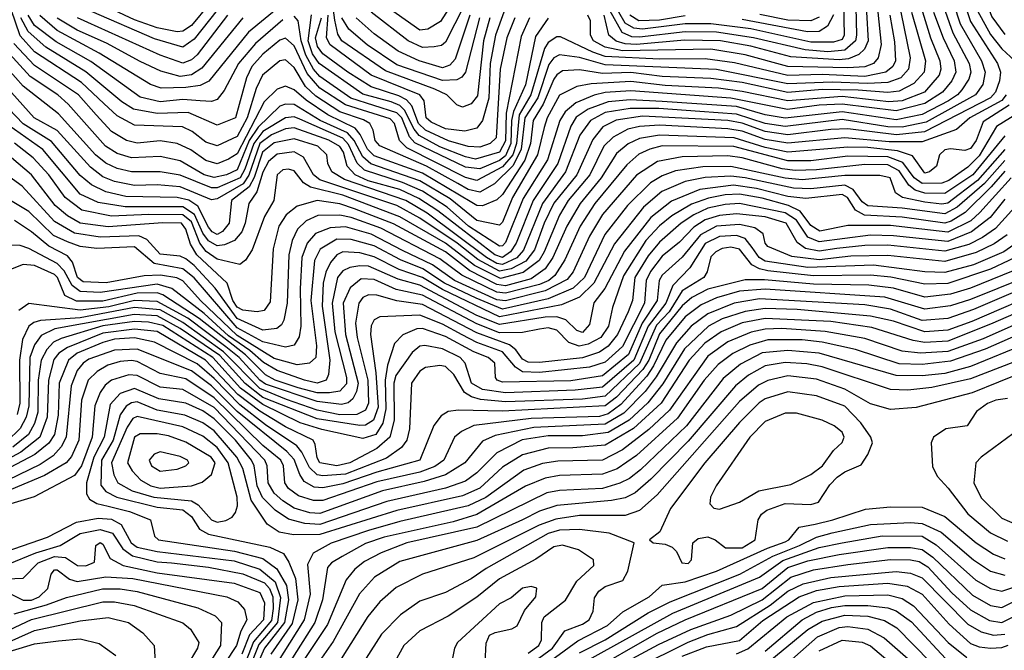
# Model space of a CAD drawing. Extents: x 501367 to 657802, y 482273 to 547541.
# Tile 521 of 656: x 579733 to 583183, y 535838 to 538049. Entities that reach past the tile are written whole.
import ezdxf

# ---------------------------------------------------------------- set-up
doc = ezdxf.new("R2010")
doc.units = 0

msp = doc.modelspace()

# ---------------------------------------------------------------- linework, layer by layer
at = {"layer": '0CON20XD'}
for points in [[(583535, 539094.6), (583175, 539091.7), (583075, 539076.7), (582975, 539043), (582895, 539037), (582794, 539046), (582706.2, 539043.8), (582605, 539015.4), (582570.9, 538995), (582558, 538975), (582592.9, 538905), (582615, 538881.2), (582671.4, 538841.4), (582771.1, 538795), (582960.9, 538650.9), (582983.6, 538625), (582998.1, 538535), (583064.9, 538415), (583073.5, 538335), (583068.2, 538171.8), (583089.6, 538079.6), (583135, 537997.5), (583175, 537946.4), (583219.8, 537905)], [(583336.8, 539063.2), (583125, 539056.8), (582985, 539023.3), (582905, 539013.3), (582745, 539013.4), (582680.8, 538999.2), (582650.8, 538985), (582642.4, 538975), (582669, 538915), (582694, 538885), (582785, 538828.9), (582885, 538738.6), (582965.2, 538695), (582995, 538663.1), (583012.5, 538625), (583035.3, 538535.3), (583099.7, 538415), (583108.2, 538335), (583104.9, 538204.9), (583110.3, 538135), (583139.3, 538059.3), (583185, 537997)], [(582659.4, 538245), (582665.5, 537995), (582661.6, 537975), (582625, 537942.4), (582565, 537936.7), (582485, 537942.8), (582305, 537985.8), (582175.1, 538005.1), (582065, 538006.9), (581905, 537987.2), (581878.6, 537988.6), (581843.9, 538003.9), (581801.1, 538081.1)], [(581325, 538226), (581207.3, 538042.7), (581163.7, 538016.3), (581135, 538012.3), (581032.7, 538085)], [(582617.2, 538217.2), (582622.5, 537995), (582615, 537979.8), (582585, 537969.9), (582505, 537969.6), (582295, 538016.5), (582155.4, 538034.6), (582065, 538034.9), (581915, 538015.9), (581885, 538019), (581855, 538036.8), (581815.5, 538105.5)], [(582821.1, 538075), (582853.9, 537915), (582848.1, 537875), (582821.2, 537845), (582775, 537828.8), (582705.1, 537824.9), (582580.2, 537830.2), (582425, 537823.6), (582175, 537874.4), (581785, 537891), (581695, 537916.4), (581625, 537925.7), (581605, 537915.2), (581587.8, 537892.2), (581549, 537775), (581503.3, 537705), (581490.5, 537595), (581461.9, 537538.1), (581396.6, 537473.4), (581345.4, 537444.6), (581305, 537453.6), (581268, 537475), (581158.9, 537535), (580995, 537606.9), (580978.8, 537625), (580971.9, 537661.8), (580959.6, 537685), (580938.3, 537698.3), (580855, 537726.4), (580770.9, 537780.9), (580734.6, 537814.6), (580695, 537880.8), (580665, 537907.8), (580645, 537904.4), (580583.5, 537855), (580561.7, 537808.2), (580530.7, 537705), (580495, 537640), (580425, 537606.8), (580385, 537619.1), (580337, 537657), (580303.8, 537673.8), (580135, 537678.6), (580075, 537712.3), (580028.4, 537755), (579949.2, 537829.2), (579785, 537936.3), (579735, 537991.9), (579672.6, 538175)], [(581381.1, 538055), (581358.5, 537975), (581337.5, 537782.5), (581315, 537754.1), (581285, 537742.1), (581265, 537750.6), (581229.6, 537785), (581188.1, 537805), (581015, 537869.1), (580862, 537975), (580847.7, 537997.7), (580837.6, 538047.6), (580824.9, 538145.1)], [(581324, 538166), (581225, 537970), (581211.2, 537958.8), (581186.1, 537953.9), (581145, 537951.9), (581094.2, 537975), (580964.5, 538075)], [(583038.4, 538125), (583065, 538042.5), (583159.6, 537895), (583169.6, 537865), (583166.1, 537835), (583152.6, 537795), (583135.4, 537775), (582904.2, 537655.8), (582805.1, 537644.9), (582635, 537666.5), (582575.9, 537664.1), (582425, 537644.9), (582345, 537656.9), (582265, 537686.2), (582215, 537695.3), (581915, 537711), (581823.1, 537696.9), (581776.5, 537673.5), (581741, 537629), (581685.6, 537505), (581604.7, 537405.3), (581570.9, 537335), (581537.5, 537242.5), (581507.1, 537202.9), (581455, 537174.9), (581415, 537166.9), (581338, 537208), (581265.9, 537265.9), (581135, 537353), (581055, 537397.4), (580785, 537487.6), (580762.9, 537505), (580727.2, 537567.2), (580695, 537585.6), (580635, 537577.9), (580605, 537552.3), (580585, 537513.8), (580564.4, 537445.6), (580536.3, 537405), (580523.4, 537335), (580511.1, 537305), (580485.3, 537274.7), (580450.4, 537259.6), (580425, 537255.7), (580395, 537273.4), (580375, 537300.4), (580345.9, 537365.9), (580305, 537393.2), (580103.3, 537393.3), (580007.7, 537407.7), (579945, 537437.4), (579813.9, 537593.9), (579675, 537691.5)], [(583005.5, 538105.5), (583029.2, 538035), (583103.5, 537905), (583116.4, 537865), (583108.1, 537821.9), (583081.9, 537785), (582909.8, 537690.2), (582825, 537671.6), (582775, 537673.2), (582615, 537698.5), (582415, 537674.6), (582345, 537685.4), (582245, 537718.2), (582116.8, 537726.8), (581972.6, 537737.4), (581872.1, 537737.9), (581785, 537723.4), (581732.8, 537695), (581695.9, 537644.1), (581646.2, 537515), (581565.3, 537405), (581498.6, 537241.4), (581475.4, 537214.6), (581425, 537190.4), (581405, 537194.7), (581368.7, 537215), (581160.6, 537370.6), (581086.7, 537415), (580871, 537489), (580827.3, 537515), (580812.8, 537545), (580809.6, 537575), (580777.3, 537605), (580695, 537630.7), (580625, 537617.5), (580584.5, 537585), (580554.6, 537495.4), (580537.3, 537462.7), (580475.9, 537415), (580466.6, 537335), (580443.9, 537306.1), (580425, 537296.3), (580407.6, 537305), (580395, 537321.4), (580357.8, 537395), (580326.1, 537416.1), (580285, 537425.5), (580105, 537428.7), (580035, 537444.9), (579985, 537470.1), (579945, 537502.4), (579845, 537621.8), (579745, 537683.3), (579695, 537736.8)], [(580665, 538111.4), (580535.2, 538005), (580396.3, 537833.7), (580365, 537818.4), (580315, 537811), (580228.8, 537808.8), (580191.3, 537821.3), (580011.7, 537931.7), (579865, 538010.9), (579803.5, 538063.5)], [(580397.1, 538102.9), (580335, 538029.1), (580305, 538008.6), (580285, 538006.9), (580215, 538020), (580135, 538048.8), (580008, 538108)], [(582969.9, 538095), (583003.2, 538003.2), (583060, 537895), (583065.6, 537865), (583059, 537841), (583035, 537803.2), (583018.9, 537785), (582987.7, 537765), (582895, 537717.1), (582805, 537698.4), (582615, 537726), (582415, 537704), (582345, 537715.4), (582244.7, 537744.7), (581985, 537762.7), (581872.4, 537767.6), (581795, 537760.4), (581725.1, 537734.9), (581682.8, 537707.2), (581664.3, 537675.7), (581618.3, 537545), (581532.3, 537415), (581472.8, 537265), (581452.5, 537235), (581425, 537215.5), (581397.7, 537225), (581198.8, 537378.8), (581132.3, 537422.3), (581065, 537453.7), (580954.4, 537484.4), (580908.5, 537505), (580881.2, 537535), (580867.7, 537585), (580855, 537604.6), (580816.8, 537626.8), (580695, 537669.5), (580665, 537665.8), (580615, 537645.5), (580575, 537614.9), (580535.7, 537504.3), (580516, 537474), (580425, 537421.2), (580405, 537417.9), (580295, 537463.3), (580215, 537470.4), (580135, 537467.8), (580065, 537481.3), (580025, 537497.9), (579981.6, 537531.6), (579865, 537660.7), (579783.9, 537705), (579665, 537838.1)], [(582935.2, 538075.2), (582969, 537985), (583007.3, 537905), (583013, 537865), (582999, 537835), (582966.4, 537795), (582905, 537755.3), (582805, 537729.6), (582615, 537752.8), (582535, 537748.8), (582423.6, 537733.6), (582225, 537774.1), (581875, 537799.3), (581785, 537793.5), (581746, 537784), (581682.4, 537757.6), (581644, 537726), (581625.8, 537695), (581582.2, 537557.8), (581497.8, 537422.2), (581435, 537268), (581425, 537256.3), (581415, 537254.4), (581305.6, 537325), (581231.4, 537391.4), (581145, 537447.3), (581075, 537478.6), (580941.6, 537521.6), (580916, 537546), (580885, 537611), (580865, 537634), (580715, 537700.7), (580695, 537708.5), (580665, 537705.1), (580585, 537656.6), (580553.5, 537615), (580522.6, 537525), (580505.9, 537494.1), (580425, 537459.8), (580405, 537459), (580295, 537503.6), (580225, 537516.1), (580125, 537515.1), (580075, 537527.2), (580035, 537545.4), (579999.3, 537575), (579868.9, 537718.9), (579745, 537815.5), (579665, 537906.8)], [(582896.7, 538076.7), (582924.8, 537985.2), (582957.9, 537905), (582960.7, 537875), (582955.1, 537855), (582903.3, 537795), (582825, 537764), (582778.8, 537761.1), (582615, 537779.4), (582425, 537764), (582265, 537797.4), (582181.6, 537808.4), (581995, 537818.8), (581875, 537832.5), (581736.1, 537823.9), (581684.9, 537815.1), (581625, 537784.8), (581581.5, 537705), (581570.8, 537670.8), (581548, 537575), (581459.5, 537425), (581425, 537339.3), (581415, 537328.1), (581335, 537344.4), (581241.4, 537421.4), (581135, 537484.3), (580963.9, 537543.9), (580935, 537567.8), (580905.7, 537625.7), (580881.9, 537651.9), (580786, 537696), (580695, 537751.5), (580665, 537752.8), (580644.6, 537745.4), (580568.4, 537671.6), (580537.6, 537625), (580495, 537522), (580457.8, 537505), (580415.1, 537495.1), (580380, 537505), (580295, 537553.8), (580225, 537569.6), (580124.8, 537565.2), (580075, 537579.6), (580033.7, 537605), (579903.2, 537753.2), (579866.3, 537785), (579769.4, 537849.4), (579673.8, 537955)], [(582858.7, 538075), (582907.1, 537905), (582902.8, 537865), (582866.7, 537825), (582815, 537798.4), (582775, 537793.7), (582671.8, 537801.8), (582545, 537803.9), (582425, 537794), (582265, 537828.2), (582155, 537843.3), (581985, 537849.6), (581875, 537863.9), (581775, 537860.4), (581695, 537873.4), (581635, 537869.2), (581615, 537855.9), (581605, 537840.2), (581567.7, 537752.3), (581532, 537695), (581523.4, 537615), (581503.1, 537556.9), (581425, 537436.5), (581405, 537417), (581355, 537396.9), (581335, 537398), (581317.5, 537407.5), (581145, 537511.1), (580975, 537571.7), (580951.4, 537595), (580926.3, 537646.3), (580908.7, 537668.7), (580813.3, 537715), (580736.5, 537766.5), (580695, 537802.8), (580665, 537815.7), (580635, 537804.8), (580589.5, 537760.5), (580495, 537578.9), (580465, 537559.4), (580425, 537543.8), (580385, 537555.4), (580332.8, 537592.8), (580284.4, 537614.4), (580225, 537623.8), (580145, 537616), (580107.1, 537625), (580055, 537657.1), (580001.1, 537715), (579939, 537785), (579785, 537888.5), (579712.1, 537965)], [(582782.2, 538065), (582798.8, 537971.2), (582802, 537905), (582792.5, 537885), (582768.8, 537865), (582695, 537850), (582545, 537857), (582425, 537853.1), (582238, 537898), (582135, 537912), (581975, 537910.8), (581785, 537920.4), (581741.2, 537935), (581628.6, 537988.6), (581615, 537988.9), (581585, 537968.7), (581571.8, 537948.2), (581524.6, 537785), (581482.9, 537715), (581474, 537615), (581460.9, 537575), (581425, 537533.3), (581335, 537485.7), (581295, 537496), (581089.3, 537599.3), (581064.2, 537625), (581046.9, 537685), (581031.6, 537701.6), (580875, 537750.1), (580785, 537809.1), (580740.1, 537860.1), (580695, 537957.8), (580665, 537984), (580645, 537976.6), (580585, 537928.4), (580547, 537885), (580527.5, 537845), (580488.8, 537705), (580425, 537679), (580323.3, 537723.3), (580215, 537719.9), (580131.6, 537735), (580091.2, 537761.2), (579965, 537866.1), (579825, 537952.6), (579762.4, 538007.6), (579736.9, 538055)], [(580655, 538049), (580559.6, 537965), (580500.1, 537895), (580449.6, 537800.4), (580425, 537768.6), (580405, 537761.7), (580365, 537764.3), (580305, 537768.9), (580225, 537760.7), (580155, 537777.4), (579982.4, 537902.4), (579861.2, 537971.2), (579785, 538028.4), (579762.5, 538065)], [(580461.7, 538065), (580354.8, 537925.2), (580335, 537907.8), (580305, 537896.2), (580225, 537924.6), (579935.6, 538055)], [(580425, 538082.3), (580345, 537980.2), (580305, 537952.8), (580205, 537981.3), (579985, 538077.5)], [(581519.4, 538055), (581490.2, 537989.8), (581438.2, 537721.8), (581435.7, 537624.3), (581415, 537584.3), (581330.4, 537560.4), (581295, 537567.8), (581205, 537603.4), (581132.5, 537642.5), (581114.9, 537665), (581081.7, 537731.7), (581065, 537747.8), (581035, 537760.4), (580935, 537788.2), (580782, 537895), (580759.5, 537929.5), (580743.8, 537975), (580755.7, 538065.7)], [(581429.6, 538075), (581400.8, 537995), (581381.8, 537895), (581376.7, 537773.3), (581355.4, 537695), (581335, 537668.1), (581292.4, 537657.6), (581225, 537666.1), (581175, 537689.6), (581157, 537705), (581150.4, 537765), (581135.6, 537785), (580964.5, 537854.5), (580820.6, 537960.6), (580807.8, 537985), (580813.5, 538065)], [(581310.4, 538065), (581259.4, 537910.6), (581240.9, 537889.1), (581215, 537880.4), (581133.4, 537905), (581058.9, 537938.9), (580975, 537999.7), (580912.6, 538055)], [(582740.3, 538075), (582751.5, 537961.5), (582741.4, 537915), (582724.8, 537895), (582695, 537883.5), (582635, 537880.4), (582425, 537885.1), (582275, 537925.6), (582155, 537945.3), (581845, 537939.9), (581785, 537952.1), (581743.8, 537975), (581733.2, 537995), (581733.2, 538045), (581724.5, 538065)], [(582700.3, 538075), (582706.5, 537975), (582693.8, 537946.2), (582673.4, 537926.6), (582637.9, 537912.1), (582605, 537908), (582435, 537918.5), (582295, 537955.9), (582189.4, 537975), (582062.3, 537977.7), (581895, 537961.5), (581855, 537963.9), (581823.4, 537973.4), (581797.2, 537995), (581780.9, 538065)], [(582065, 538062.6), (581975, 538047.6), (581902.8, 538045), (581871.5, 538065)], [(582584.4, 538065.6), (582564.2, 538025.8), (582535, 538007.6), (582493.6, 538006.4), (582265, 538049.3)], [(582535, 538057.3), (582505.2, 538044.8), (582425, 538047.1), (582327.1, 538067.1)], [(580514.8, 538055), (580371.5, 537878.5), (580335, 537855.6), (580295, 537850.1), (580228.2, 537868.2), (580155, 537901.8), (580036.8, 537966.8), (579935, 538012.6), (579865, 538054.4)], [(581585.3, 538054.7), (581540.5, 537989.5), (581505, 537820.3), (581463.4, 537726.6), (581456.3, 537695), (581454, 537615), (581435, 537572), (581415, 537554.9), (581345, 537525.6), (581295, 537532.2), (581117.7, 537617.7), (581098.8, 537638.8), (581071.8, 537705), (581055, 537722.6), (580893.8, 537773.8), (580785, 537849.4), (580762.4, 537875), (580735.3, 537925), (580719.4, 537975), (580708.5, 538045), (580695, 538060.8)], [(581467.7, 538055), (581439.9, 537985), (581416.9, 537875), (581403.3, 537635), (581382, 537615), (581345, 537602.4), (581305, 537604.9), (581235.4, 537624.6), (581155, 537661.5), (581130.4, 537685), (581106.8, 537746.8), (581088.3, 537768.3), (581062.2, 537782.2), (580965, 537813.5), (580882.8, 537865), (580795, 537928.9), (580776.3, 537955), (580769.9, 537985), (580790.9, 538055)], [(581344.4, 538055), (581295, 537865.4), (581282, 537848), (581265, 537838.4), (581215, 537835.7), (581055, 537890.3), (580951.1, 537961.1), (580886, 538016), (580862.3, 538055)], [(583189.5, 537785), (583175, 537766.1), (583063, 537705), (583016.1, 537663.9), (582895, 537620.9), (582780.2, 537620.2), (582625, 537634.6), (582425, 537615.7), (582345, 537629.1), (582265, 537657.6), (582215, 537666.8), (581975, 537679.5), (581905.1, 537674.9), (581864.6, 537665.4), (581812.5, 537637.5), (581780.1, 537605), (581731, 537505), (581655.6, 537415), (581625, 537364), (581571.5, 537235), (581553.2, 537205), (581497.9, 537162.1), (581418.3, 537141.7), (581327.4, 537187.4), (581225, 537265.9), (581065, 537357.8), (580865, 537433.6), (580752, 537462), (580727.5, 537477.5), (580695, 537518.5), (580675, 537524.8), (580655, 537522.3), (580635.4, 537504.6), (580623.9, 537415), (580591.3, 537358.7), (580548, 537242), (580524.1, 537205.9), (580505, 537190.9), (580425, 537209.6), (580386.4, 537236.4), (580364.6, 537265), (580335, 537339.9), (580305.2, 537365.2), (580185.6, 537365.6), (580055, 537359.6), (579951, 537381), (579892.6, 537425), (579835.4, 537505), (579780.8, 537565), (579715, 537616.1)], [(583229.9, 537720.1), (583156.5, 537675), (583095, 537571.1), (583055, 537532.3), (582989.5, 537485), (582965, 537476.2), (582895, 537474.1), (582867.5, 537495), (582828.3, 537548.3), (582775, 537567.9), (582635, 537570.2), (582505, 537554.6), (582425, 537554), (582235.9, 537604.1), (581985, 537606.4), (581941.1, 537595), (581902.9, 537577.1), (581860.3, 537539.7), (581748.8, 537405), (581697.1, 537325), (581643.2, 537206.8), (581608.1, 537151.9), (581587.1, 537135), (581555, 537121), (581435, 537089.7), (581405, 537093.5), (581283, 537153), (581205, 537211.1), (580998.4, 537318.4), (580894.9, 537354.9), (580855, 537364.1), (580778, 537362), (580736.6, 537343.4), (580706.8, 537315), (580687.6, 537275), (580676.2, 537225), (580670.9, 537055), (580659.2, 536995), (580650.8, 536979.2), (580634, 536966), (580585, 536960), (580495, 537001.1), (580418, 537108), (580345, 537187.5), (580315, 537210), (580295, 537219.9), (580225, 537227.2), (580178.7, 537278.7), (580151.1, 537291.1), (580015, 537286.5), (579925, 537301), (579855, 537341), (579741.7, 537465), (579695, 537499.4)], [(583200.2, 537749.8), (583109.3, 537690.7), (583084.8, 537625), (583065, 537597.5), (583045, 537590), (582995, 537596.1), (582975, 537592.6), (582956, 537575), (582946.1, 537535), (582921.2, 537515), (582905, 537511), (582861.2, 537571.2), (582809.5, 537589.5), (582705, 537601.4), (582635, 537602.3), (582425, 537584.9), (582345, 537600.6), (582236.4, 537635), (581975, 537644.4), (581905, 537631.9), (581865, 537613.4), (581825, 537579.8), (581771.2, 537495), (581697.4, 537405), (581650, 537325), (581601.1, 537215), (581574.1, 537175.9), (581525, 537140.2), (581435, 537116), (581405, 537120.1), (581309.5, 537169.5), (581225, 537234.9), (581043.3, 537333.3), (580905.9, 537385.9), (580855, 537402.9), (580775, 537414.6), (580705, 537395.6), (580667.3, 537365), (580641.3, 537325), (580620.8, 537245), (580610.4, 537059.6), (580590.1, 537029.9), (580565.6, 537024.4), (580515, 537031), (580495, 537041.4), (580480.1, 537065), (580459.8, 537125), (580353.6, 537225), (580331.6, 537261.6), (580315, 537314.3), (580299.6, 537335), (580235, 537336.8), (580042.6, 537322.6), (579945, 537335.6), (579900.7, 537360.7), (579857.6, 537397.6), (579774.6, 537504.6), (579705, 537564.8)], [(583185, 537641.3), (583072.9, 537505), (582975, 537439.4), (582905, 537440.9), (582871.4, 537451.4), (582849.1, 537469.1), (582815, 537519.4), (582775, 537539.7), (582695, 537541.8), (582525, 537522.1), (582450.8, 537520.8), (582405, 537526.5), (582265, 537564.9), (582215, 537571.9), (582055, 537568.7), (581968.5, 537551.5), (581895, 537504.1), (581775, 537365.6), (581729.8, 537290.2), (581672.2, 537165), (581652.1, 537137.9), (581575, 537098.3), (581435, 537063.2), (581405, 537066.4), (581256.4, 537135), (581179.1, 537189.1), (581075, 537239.9), (580965, 537296.9), (580875, 537322.5), (580821.1, 537318.9), (580770.2, 537299.8), (580740.9, 537265), (580722.2, 537215), (580715.5, 537105), (580718.2, 536975), (580712.8, 536937.2), (580695, 536907.5), (580665, 536901.2), (580585, 536919.6), (580495, 536968.9), (580345, 537143.9), (580305, 537175.3), (580204.1, 537194.1), (580135, 537253.1), (580003.5, 537246.5), (579945, 537253.3), (579900.1, 537270.1), (579852.1, 537292.1), (579765, 537376.1), (579695, 537419.1)], [(583185, 537593.7), (583089.3, 537485), (582985, 537405.8), (582965, 537402.7), (582905, 537409.7), (582826.1, 537425), (582802, 537442), (582783.5, 537495), (582747.2, 537502.8), (582625, 537503), (582475, 537487.5), (582415, 537493.3), (582225, 537534.2), (582127.2, 537532.8), (582031.4, 537518.6), (581985, 537501.9), (581943, 537477), (581862.6, 537397.4), (581783.8, 537296.2), (581712.5, 537145), (581672.5, 537107.5), (581585, 537070.7), (581425, 537034.5), (581332.5, 537072.5), (581222.3, 537125), (581145.3, 537175.3), (581067.4, 537207.4), (580975, 537255.7), (580895, 537278.5), (580845, 537278.9), (580785.9, 537244.1), (580765.9, 537204.1), (580753.7, 537065), (580773.2, 536905), (580771.3, 536865), (580749.1, 536845), (580705, 536838.6), (580625, 536861.4), (580495, 536941.7), (580366.7, 537065), (580305, 537133.4), (580283.4, 537143.4), (580226.4, 537153.6), (580169.4, 537150.6), (580036.5, 537126.5), (579955, 537130.4), (579935.7, 537145), (579918.4, 537198.4), (579900.5, 537220.5), (579835.1, 537255.1), (579775, 537305.5), (579715.3, 537345)], [(583185, 537555.5), (583113.9, 537475), (583018.1, 537391.9), (582975, 537368.6), (582825, 537388.6), (582705, 537396.5), (582685, 537410), (582653.8, 537453.8), (582625, 537468.5), (582505.8, 537455.8), (582445, 537457.9), (582275, 537494.5), (582225, 537499.8), (582135, 537495.5), (582065, 537481.9), (581983.2, 537446.8), (581918.7, 537391.3), (581816.9, 537263.1), (581745.2, 537124.8), (581695, 537076.3), (581631.3, 537048.7), (581415, 537007.7), (581215, 537102.9), (581145, 537144.9), (581063.4, 537173.4), (580975, 537217.4), (580925, 537231.7), (580865, 537234.6), (580845, 537224.8), (580822, 537198), (580805.8, 537164.2), (580796.4, 537125), (580792.6, 537045), (580819.5, 536855), (580815.2, 536804.8), (580806.8, 536785), (580775.5, 536774.5), (580731.5, 536785), (580635, 536819.1), (580587.1, 536847.1), (580539.2, 536889.2), (580465, 536940.6), (580379.1, 537019.1), (580266.8, 537106.8), (580215, 537121.7), (580015, 537092.2), (579945, 537096.2), (579916.8, 537116.8), (579888.4, 537168.4), (579864.3, 537194.3), (579765, 537247.3), (579735, 537256.7), (579695, 537258.8)], [(583185, 537518.1), (583137.3, 537462.7), (583046.5, 537373.5), (582997.7, 537342.3), (582975, 537335.4), (582825, 537356.7), (582693.9, 537363.9), (582661.6, 537381.6), (582634.1, 537425), (582615, 537436.4), (582488.2, 537421.8), (582425, 537428.9), (582315, 537456.7), (582235, 537468.4), (582116.9, 537453.1), (582017.3, 537412.7), (581945, 537355.5), (581852.1, 537237.9), (581783.6, 537106.4), (581745, 537056.3), (581729.8, 536980.2), (581705, 536952.4), (581685, 536959.4), (581646.7, 536996.7), (581615, 537007.3), (581575, 537005.9), (581415, 536979.8), (581335, 537012.3), (581135, 537118.7), (581058.9, 537138.9), (580955, 537184.3), (580925, 537186.5), (580890, 537180), (580865, 537168.9), (580846.7, 537145), (580827.8, 537055), (580837.6, 536955), (580878.6, 536795), (580877.9, 536772.1), (580855, 536746.6), (580819.2, 536740.8), (580775, 536740.7), (580708.5, 536758.5), (580628.4, 536785), (580595, 536804.2), (580523.9, 536873.9), (580361.7, 537001.7), (580234.8, 537084.8), (580215, 537090.9), (580145, 537090), (580025, 537062.6), (579931.7, 537061.7), (579891.9, 537081.9), (579865.7, 537145), (579855, 537156), (579785, 537186.6), (579745, 537191.2), (579695, 537171)], [(583207.8, 537495), (583097.6, 537372.4), (583065.7, 537344.3), (582985, 537304.3), (582894.5, 537314.5), (582785, 537327.1), (582635, 537327.9), (582537.1, 537307.1), (582505, 537326.9), (582468.2, 537378.2), (582427.7, 537397.7), (582335, 537423.3), (582255, 537437.3), (582205, 537435.4), (582146.4, 537423.6), (582087.8, 537402.2), (582018.6, 537361.4), (581975, 537326), (581927.8, 537275), (581849.1, 537150.9), (581810.1, 537039.9), (581796, 536975), (581770, 536935), (581725, 536911.3), (581694.1, 536904.1), (581657.4, 536917.4), (581615, 536960), (581585, 536968.1), (581555, 536963.7), (581495, 536951.7), (581415, 536951), (581335, 536982.5), (581145, 537083.7), (581052.7, 537102.7), (580975, 537138.5), (580929.4, 537140.6), (580891.4, 537108.6), (580866.6, 537055), (580874.7, 536945), (580919.5, 536775), (580913.9, 536745), (580900.6, 536719.4), (580883.9, 536706.1), (580860.6, 536699.4), (580775, 536710.7), (580595, 536770.9), (580574.1, 536785), (580502.3, 536865), (580455, 536902.4), (580322, 537002), (580215, 537060.6), (580135, 537064.3), (580045, 537042.2), (579945, 537030.8), (579765, 537053.6), (579730.3, 537029.7)], [(583265, 537440.9), (583152.9, 537317.1), (583107, 537285), (583058.7, 537261.3), (582975, 537237.5), (582775, 537257.9), (582695, 537257.7), (582597.1, 537247.1), (582535, 537237.9), (582487, 537247), (582457.8, 537267.8), (582419.5, 537335), (582345, 537357.6), (582245, 537368.4), (582185, 537362.8), (582135, 537347.7), (582095, 537321.5), (582045, 537269.2), (581985, 537219.4), (581943.5, 537166.4), (581928.5, 537135), (581922.9, 537055), (581845, 536903.6), (581785, 536847.9), (581729.8, 536830.2), (581555, 536812.3), (581495, 536814.9), (581470.4, 536830.4), (581425, 536884.7), (581335, 536917.3), (581283.8, 536943.8), (581215, 536981.3), (581135, 537012.6), (580995, 537006.8), (580975, 536996.8), (580964.5, 536975.5), (580962.3, 536945), (580981.4, 536811.4), (580989.5, 536690.5), (580972.5, 536645), (580945, 536627.5), (580925, 536625.7), (580775, 536649.5), (580585, 536724.9), (580522.9, 536772.9), (580435, 536871.3), (580295, 536966.4), (580215, 537010.1), (580134.8, 537015.2), (579856.2, 536965), (579808.7, 536941.3), (579785, 536908.9), (579769.2, 536865), (579765.4, 536695), (579755.6, 536655), (579734.6, 536615.4), (579689.2, 536570.8)], [(583185, 537419.9), (583134.2, 537355.8), (583068.8, 537305), (582985, 537271.8), (582795, 537291.6), (582715, 537293), (582535, 537270.3), (582495, 537286.7), (582455, 537346), (582415, 537371.6), (582255, 537404.7), (582205, 537401.2), (582145, 537387.9), (582095.1, 537364.9), (582051.3, 537335), (581975, 537268.4), (581935, 537221.6), (581889.2, 537145), (581881, 537065), (581865, 537024.2), (581828.2, 536945), (581795.5, 536904.5), (581765, 536883.5), (581705, 536863.9), (581555, 536846.9), (581515, 536848.6), (581495, 536858.4), (581471.4, 536891.4), (581449.5, 536909.5), (581335, 536950.6), (581145, 537050), (581055, 537063.8), (580985, 537083.6), (580955, 537083.9), (580935, 537074.4), (580921.2, 537055), (580909.8, 536985), (580915.7, 536935), (580952.7, 536785), (580955.9, 536705), (580945, 536679.8), (580914.7, 536665.3), (580855, 536663.8), (580775, 536680.5), (580667.9, 536717.9), (580575, 536756), (580447.8, 536885), (580305, 536986.8), (580225, 537031.7), (580135, 537039.6), (579945, 537003.9), (579805.7, 536994.3), (579782.4, 536987.6), (579765.5, 536974.5), (579742.6, 536927.4), (579732, 536855), (579733.3, 536705), (579723.9, 536665)], [(583193.8, 537295), (583147.4, 537262.6), (583085, 537232.2), (582975, 537201.6), (582775, 537221.8), (582645, 537220.3), (582535, 537207.5), (582439.1, 537219.1), (582355, 537253.2), (582345.9, 537265), (582338.2, 537298.2), (582309.3, 537319.3), (582255, 537331.4), (582175, 537324.5), (582118.7, 537295), (582055, 537216.4), (581985, 537153.3), (581974.4, 537135), (581967, 537065), (581914.7, 536985.3), (581866.1, 536875), (581775, 536800.1), (581665, 536783), (581425, 536778.1), (581406.2, 536785), (581400, 536795), (581397.8, 536845), (581375, 536864.8), (581325, 536884.3), (581225, 536937.8), (581145, 536965.9), (581124.5, 536965), (581075.9, 536944.1), (581046.4, 536913.6), (581022, 536838), (581013.9, 536785), (581016.7, 536685), (581006, 536634), (580981, 536595), (580935, 536581), (580792.2, 536612.2), (580716, 536636), (580585, 536699.7), (580507.1, 536757.1), (580410.3, 536865), (580235, 536976.6), (580185, 536988.9), (580135, 536991.1), (580025, 536975.3), (579878.4, 536931.6), (579851.8, 536918.2), (579827.9, 536892.1), (579808.7, 536855), (579798.4, 536785), (579796.6, 536673.4), (579785, 536632.9), (579764, 536595), (579709.6, 536550.4)], [(583247.9, 537282.1), (583181.3, 537235), (583075, 537189.4), (582975, 537162.7), (582905, 537165.1), (582725, 537187.8), (582495, 537180.6), (582345, 537202.3), (582324, 537215), (582300.3, 537249.7), (582275, 537281.4), (582245, 537292.5), (582185, 537288.3), (582135, 537263.8), (582080.9, 537179.1), (582022.4, 537117.6), (581997.3, 537055), (581935.4, 536974.6), (581885, 536855.3), (581775, 536760.6), (581679.5, 536750.5), (581435, 536741), (581355, 536752.8), (581316.5, 536775), (581293.8, 536845), (581277.1, 536865), (581215, 536895.1), (581153.2, 536906.8), (581135, 536904.5), (581108, 536882), (581051.5, 536801.5), (581044.6, 536775), (581045.5, 536644.5), (581030.7, 536585), (580985, 536545.6), (580890.5, 536495), (580845, 536484.6), (580785, 536495.7), (580775, 536513.3), (580769, 536559), (580761.2, 536575), (580665, 536621.5), (580575, 536676.5), (580497.9, 536735), (580384.7, 536854.7), (580215, 536955.7), (580135, 536964.3), (580025, 536949.7), (579900.5, 536899.5), (579870.2, 536879.8), (579852.5, 536857.5), (579834.2, 536785), (579829.5, 536655), (579803.3, 536585), (579737, 536533), (579495, 536403.2)], [(583263.7, 537235), (583135, 537174.3), (582985, 537123.9), (582905, 537121.6), (582786, 537146), (582715, 537152.8), (582515, 537150.8), (582355, 537168.1), (582325.1, 537175.1), (582299.1, 537189.1), (582255, 537243.9), (582225, 537251.6), (582195, 537246.2), (582172, 537235), (582155, 537217.1), (582141.6, 537165), (582130, 537145), (582055, 537097.8), (582008.5, 537025), (581965, 536977.5), (581905, 536843.5), (581785, 536729.4), (581705, 536718.9), (581435, 536709.6), (581347.9, 536717.9), (581316.5, 536726.5), (581291.7, 536741.7), (581254.7, 536804.7), (581225, 536832.9), (581205, 536836.9), (581155, 536829.5), (581135, 536816.4), (581106.1, 536775), (581099.2, 536615), (581089.8, 536575), (581070.7, 536549.3), (581018.4, 536511.6), (580875, 536455.9), (580795, 536449.6), (580775, 536453.7), (580748.8, 536478.8), (580722.3, 536532.3), (580704.6, 536554.6), (580595, 536628.1), (580505, 536698.2), (580415, 536791.3), (580355, 536842.3), (580205, 536918.8), (580135, 536933.3), (580065, 536928.3), (580025, 536917.5), (579935, 536879.6), (579903.8, 536855), (579871.3, 536775), (579867.7, 536662.3), (579855, 536594.7), (579835.6, 536564.4), (579785.7, 536524.3), (579523.8, 536386.2)], [(583215, 537167.9), (583065, 537108.1), (582995, 537086.5), (582905, 537076.6), (582795, 537107.5), (582708.1, 537118.1), (582515, 537121.6), (582342.6, 537137.4), (582275, 537136.7), (582145, 537103.6), (582088.8, 537075), (582054.8, 537045.2), (581975, 536947.6), (581937.5, 536855), (581917.1, 536822.9), (581824.8, 536725.2), (581785, 536694.6), (581425, 536676.1), (581270.2, 536679.8), (581234.7, 536675.3), (581210.5, 536659.5), (581184.1, 536625.9), (581135.8, 536505), (580985, 536462.8), (580865, 536421.2), (580795, 536407.9), (580765, 536409.6), (580730, 536430), (580714.5, 536454.5), (580695, 536507.3), (580668.8, 536535), (580495, 536675.7), (580405, 536765.3), (580335, 536818.4), (580145, 536893.7), (580065, 536890.2), (579975, 536859), (579955.1, 536844.9), (579935, 536818.9), (579913.4, 536765), (579896.4, 536585), (579878.2, 536551.8), (579849.9, 536520.1), (579805, 536489.8), (579613.4, 536396.6)], [(583342.7, 537147.3), (583075, 537032.4), (582985, 537001.1), (582895, 536994.5), (582785, 537034.1), (582695, 537049.3), (582325, 537069.8), (582236.7, 537055), (582145, 537017.7), (582086.6, 536975), (582034.3, 536915.7), (581963.6, 536796.4), (581924.5, 536745), (581850, 536670), (581785, 536630.7), (581535, 536618.9), (581399.2, 536590.8), (581355, 536570.7), (581292.7, 536495), (581225, 536452.9), (581150.3, 536429.7), (581005, 536397.1), (580785, 536317.6), (580750.2, 536320.2), (580695, 536336.5), (580655, 536361.5), (580625, 536389.3), (580604.2, 536425), (580600.8, 536485), (580591.6, 536505), (580415, 536689.2), (580305, 536752.1), (580225, 536761.1), (580145, 536802), (580115, 536803.7), (580055, 536784.8), (580032.6, 536767.4), (580015, 536741.8), (579995.9, 536695), (579986.7, 536585), (579949.8, 536485), (579925, 536451.2), (579783.4, 536376.6), (579580.8, 536315)], [(583256.2, 537145), (583065, 537068.1), (582995, 537045.9), (582905, 537033.9), (582765, 537076.2), (582345, 537104.3), (582255, 537096.7), (582175, 537073.9), (582121.2, 537048.8), (582065, 537006.9), (581997.3, 536925), (581954.3, 536835.7), (581930.4, 536799.6), (581839.9, 536700.1), (581795, 536667), (581765, 536657.9), (581525, 536650.6), (581325, 536625.7), (581281.1, 536605), (581256.8, 536585), (581219.6, 536505), (581187.7, 536482.3), (581135, 536462.5), (580985, 536428.2), (580795, 536363.8), (580762.8, 536362.8), (580709.8, 536379.8), (580675.2, 536405), (580661.8, 536425), (580657.2, 536485), (580648.2, 536505), (580585, 536556.2), (580415, 536723.4), (580315, 536790.1), (580225, 536808.7), (580145, 536851), (580125, 536854.4), (580085, 536851), (580042.2, 536837.8), (580004.7, 536815.3), (579972.9, 536785), (579949.9, 536715), (579939.8, 536575), (579915, 536517.6), (579896.4, 536495), (579819.7, 536450.3), (579585, 536353.1)], [(583335, 537104.9), (583069.6, 536990.4), (582985, 536960.4), (582905, 536954.1), (582795, 536991.4), (582715, 537009.4), (582457.1, 537032.9), (582345, 537036.8), (582275, 537026.4), (582195, 536999.9), (582147.3, 536975), (582062.3, 536895), (581987.3, 536772.7), (581934.1, 536705.9), (581868.3, 536645), (581795, 536601.8), (581705, 536590.4), (581585, 536589.8), (581493.9, 536576.1), (581405, 536529.8), (581335, 536460), (581295, 536431.3), (581225, 536406.6), (581020.1, 536359.9), (580785, 536279.6), (580732.3, 536282.2), (580675, 536298.1), (580628.9, 536328.9), (580583.7, 536373.7), (580564.8, 536414.8), (580554.3, 536485), (580545.3, 536505), (580489.6, 536575), (580415, 536649.9), (580375, 536677.9), (580315, 536704.9), (580220.2, 536720.2), (580135, 536756.3), (580085, 536738.6), (580050.6, 536699.4), (580029.2, 536585), (579992.9, 536515), (579967.1, 536425), (579966.8, 536386.8), (579977.5, 536367.5), (580003, 536353), (580042.9, 536342.9), (580118.2, 536325), (580191.2, 536295), (580205, 536238), (580220, 536225), (580485.8, 536185.8), (580585, 536159.7), (580634.1, 536124.1), (580668.4, 536065), (580674.6, 536015), (580661.1, 535935), (580591.5, 535845), (580541.6, 535735)], [(583339.4, 537070.6), (583135, 536981.2), (582985, 536922.1), (582905, 536916.9), (582863.7, 536923.7), (582719.2, 536969.2), (582575, 536990.7), (582345, 537001.3), (582265, 536986.4), (582191.3, 536955), (582134, 536915), (582079.4, 536855), (581981.5, 536705), (581884, 536616), (581785, 536557.3), (581671.8, 536548.2), (581585, 536547), (581495, 536523.5), (581425, 536480), (581345, 536406.7), (581285, 536379.7), (581055, 536327.7), (580785, 536243.6), (580693, 536243), (580642.3, 536252.3), (580599.8, 536279.8), (580544, 536364), (580515.2, 536475.2), (580494.5, 536515), (580415, 536607.1), (580375, 536635.3), (580312.4, 536662.4), (580215, 536680), (580145, 536709), (580125, 536705.9), (580106.3, 536693.7), (580085, 536663.1), (580060.9, 536575), (580019.9, 536505), (580017.1, 536417.1), (580035, 536394.9), (580073.3, 536375), (580215, 536340.1), (580305, 536330.1), (580335, 536306.7), (580363.2, 536263.2), (580394.7, 536244.7), (580609.1, 536199.1), (580657.1, 536177.1), (580676.8, 536146.8), (580699.2, 536089.2), (580707.5, 536015), (580687.7, 535932.3), (580613.4, 535825)], [(583335, 537030.9), (583109.5, 536930.5), (582985, 536885.6), (582889.5, 536879.5), (582825, 536886.6), (582695, 536931.4), (582556.2, 536956.2), (582404.2, 536965.8), (582345, 536964.3), (582296.4, 536953.6), (582215, 536919.4), (582145, 536869.3), (582009.9, 536680.1), (581937.5, 536612.6), (581845, 536540.3), (581775, 536505.1), (581618.6, 536501.4), (581565, 536493), (581500, 536470), (581366.5, 536373.5), (581305, 536344.3), (581065, 536289.6), (580955, 536258.4), (580825, 536213.6), (580761.7, 536178.3), (580741.6, 536138.4), (580750.8, 536035), (580730.3, 535945), (580510.6, 535595)], [(583262.1, 536957.8), (583115.9, 536894.1), (582995, 536851.3), (582895, 536840.1), (582815, 536842.1), (582662.2, 536892.2), (582545, 536918.8), (582475, 536926.5), (582355, 536926.1), (582292, 536908), (582231.9, 536878.1), (582180.4, 536839.6), (582131.7, 536785), (582038, 536652), (581895, 536520.6), (581826.2, 536473.8), (581775, 536455.1), (581625, 536451.2), (581575, 536441.9), (581505, 536413.1), (581335, 536313.8), (581251.9, 536288.1), (581010, 536235), (580945, 536212.4), (580863.3, 536166.7), (580825.3, 536145), (580811.7, 536128.3), (580794.1, 536015), (580767.2, 535935), (580597.1, 535665)], [(583265, 536914.4), (583065, 536833.1), (582975, 536808.3), (582895, 536800), (582805, 536800.9), (582535, 536879.3), (582425, 536889.5), (582335, 536880.4), (582258.7, 536841.3), (582198.6, 536791.4), (582069.6, 536625), (581909.1, 536470.9), (581869.6, 536440.4), (581836.3, 536423.7), (581775, 536405.8), (581625, 536398.3), (581580.3, 536389.7), (581335, 536269.8), (581089.6, 536215), (581000.1, 536179.9), (580940.9, 536149.1), (580907.3, 536122.7), (580877.2, 536085), (580811.5, 535928.5), (580728.2, 535801.8)], [(583270.3, 536869.7), (583065, 536789.9), (582929, 536759), (582845, 536749.6), (582785, 536752), (582545, 536832), (582491.9, 536841.9), (582415, 536847), (582345, 536834.9), (582287.3, 536802.7), (582240.9, 536765), (582075, 536571.1), (581945, 536437.9), (581889.7, 536390.3), (581855, 536372.8), (581807.2, 536362.8), (581615, 536345.6), (581555, 536325.4), (581495, 536295.6), (581335, 536223.1), (581065, 536149.4), (580975.9, 536095), (580924.2, 536035.8), (580831.7, 535868.3), (580766.4, 535775)], [(583255, 536815.6), (583070.4, 536740.4), (582875, 536689.4), (582785, 536682.5), (582715, 536702.7), (582625, 536753.8), (582525, 536788.4), (582425, 536800.4), (582355, 536783.4), (582322.6, 536767.4), (582255, 536710.8), (581967.2, 536382.8), (581905, 536328), (581855, 536310.2), (581695, 536310.1), (581611.8, 536298.2), (581552.9, 536277.1), (581325, 536162.5), (581144.4, 536105), (581052, 536058), (580995, 536008.4), (580953.2, 535956.8), (580819.8, 535745)], [(582075, 536142.4), (582087.8, 536155), (582092.2, 536215), (582110.5, 536229.5), (582145, 536235.6), (582169.6, 536225), (582206.8, 536196.8), (582265, 536196.7), (582310.7, 536225), (582321.2, 536295), (582333.1, 536315), (582350.7, 536329.3), (582415, 536353.2), (582505, 536348.9), (582532.3, 536357.7), (582572, 536418), (582597.8, 536445), (582625, 536464.3), (582681.7, 536488.3), (582705.6, 536525), (582721.4, 536565), (582715.6, 536585), (582680.6, 536635), (582624.4, 536694.4), (582525, 536730.2), (582425, 536744.8), (582345, 536719.1), (582324.7, 536705.3), (582255, 536637.1), (582134.1, 536495), (582013.9, 536335), (581976.2, 536253.8), (581940, 536225), (581952.5, 536215), (581995, 536210), (582020, 536200), (582034.2, 536184.2), (582053.2, 536145), (582075, 536142.4)], [(583195, 536720.8), (583153.6, 536715), (583125, 536703.6), (583086.2, 536675), (583053.3, 536625), (582978.8, 536615), (582935.7, 536585), (582927.1, 536565), (582932.1, 536482.1), (582948.3, 536448.3), (582986.9, 536406.9), (583055, 536316.7), (583135, 536249.6), (583195, 536220.2)], [(580425, 536287.5), (580455, 536293), (580477.1, 536305), (580488.8, 536321.2), (580495.9, 536344.1), (580495.2, 536375), (580463.6, 536495), (580425, 536548.8), (580375, 536588.9), (580305, 536621.6), (580145, 536657.9), (580129.7, 536650.3), (580109.6, 536620.4), (580055.1, 536495), (580063.3, 536453.4), (580077, 536425), (580127.6, 536397.6), (580203.3, 536375), (580335, 536362.6), (580358.6, 536348.6), (580405, 536294.9), (580425, 536287.5)], [(582185, 536333.3), (582255, 536357.2), (582323.4, 536396.6), (582435, 536418.9), (582505, 536454.3), (582546.7, 536485), (582585, 536538.5), (582615, 536567.1), (582622.4, 536585), (582615, 536602.5), (582587.5, 536625), (582545, 536645.3), (582455, 536669.5), (582415, 536669.5), (582345, 536639.7), (582291.2, 536585), (582173.8, 536415), (582154.4, 536375), (582151.2, 536351.2), (582165, 536336), (582185, 536333.3)], [(580225, 536406.3), (580335, 536414.3), (580372.9, 536427.1), (580405.4, 536454.6), (580417.6, 536495), (580404.5, 536515), (580315, 536568.2), (580255, 536589.6), (580215, 536597.2), (580155, 536597.5), (580135.6, 536585), (580110.6, 536495), (580126.8, 536466.8), (580157.6, 536435), (580192.5, 536415), (580225, 536406.3)], [(583213.4, 536596.6), (583102.8, 536515), (583084.1, 536495), (583076.3, 536425), (583102.5, 536372.5), (583175, 536300.8), (583227.9, 536277.9)], [(580225, 536465.9), (580285, 536473.2), (580315, 536484.8), (580325.3, 536495), (580321.3, 536505), (580295, 536517.8), (580225, 536533.4), (580204.4, 536525.6), (580186.6, 536505), (580194.8, 536485), (580225, 536465.9)], [(581423.3, 535676.7), (581688.9, 535871.1), (581792.6, 535925), (581847.2, 535972.8), (581938.4, 536025), (581985, 536066.4), (582065, 536077.6), (582175.3, 536115), (582353.4, 536196.6), (582415, 536217.9), (582427.8, 536225), (582465, 536269.2), (582520.8, 536280.8), (582582.9, 536295), (582697, 536333), (582785, 536341.3), (582895, 536340.2), (582975, 536307.6), (583084.9, 536214.9), (583145, 536174.8), (583185, 536158.3)], [(579686, 536184), (579830, 536235), (579932.7, 536287.3), (580008.7, 536301.3), (580055, 536297.8), (580088.8, 536278.8), (580123.3, 536215), (580145, 536199.7), (580215, 536184.6), (580485, 536151.3), (580575, 536122.6), (580628.1, 536078.1), (580646.5, 536023.5), (580636.6, 535935), (580571.4, 535858.6), (580531.2, 535758.8)], [(581695, 535829.5), (581785, 535874.9), (581935, 535969.6), (582012.2, 536007.8), (582256.2, 536105), (582372, 536168), (582466.2, 536205), (582524.8, 536235.2), (582579.7, 536249.7), (582715, 536279.2), (582855, 536286.5), (582895, 536282.4), (582961.8, 536251.8), (583075, 536155.5), (583135, 536115.8), (583185, 536101.1)], [(579595, 536100.5), (579790, 536180), (579874.5, 536205.5), (579945, 536247.5), (580015, 536262.1), (580058.5, 536248.5), (580095, 536194.3), (580128.8, 536168.8), (580215, 536148.6), (580265.1, 536144.9), (580395, 536129.2), (580515, 536106.4), (580590.8, 536075), (580608.2, 536055), (580619.6, 536025), (580621.5, 535985), (580615, 535942.6), (580551.9, 535868.1), (580515, 535771.6)], [(581383.4, 535686.6), (581600.6, 535845), (581643.6, 535906.4), (581705, 535929.6), (581728.8, 535945), (581742.3, 535975), (581747.9, 536022.1), (581762.1, 536045), (581785, 536062.2), (581847.1, 536082.9), (581864.7, 536115), (581886, 536215), (581798.9, 536248.9), (581695, 536261.5), (581625, 536258.9), (581585, 536247.9), (581368.1, 536125), (581315, 536089), (581225, 536040.9), (581135, 536010.7), (581067.6, 535962.4), (581001.2, 535895), (580918.1, 535765)], [(581695, 535786.8), (582022.3, 535967.7), (582325, 536094.7), (582407.3, 536152.7), (582535, 536198.9), (582614.7, 536215.3), (582755, 536239.2), (582895, 536237.8), (582945, 536208.2), (583083.7, 536083.6), (583135, 536054.2), (583175, 536044.9), (583275, 536078.7)], [(579655, 536087.7), (579745, 536090.7), (579797.9, 536145), (579855, 536167.1), (579893.9, 536163.9), (579935.5, 536135), (579965, 536133.9), (579995, 536147.5), (579999.5, 536205), (580015, 536215.6), (580025, 536210.5), (580050.2, 536160.3), (580095.5, 536135.5), (580215, 536109.7), (580485, 536072.9), (580575, 536040.2), (580590.9, 536005), (580587, 535945), (580538, 535892), (580511.6, 535825)], [(581515, 535828.1), (581552.3, 535855), (581561.4, 535875), (581562.3, 535935), (581571.2, 535955), (581646, 536014), (581685, 536080.3), (581744.6, 536135), (581743.5, 536155), (581690.7, 536190.7), (581635, 536206.1), (581605, 536200.2), (581542.1, 536157.9), (581415, 536088.5), (581335, 536024.4), (581235, 535957.6), (581135, 535906.4), (581078.7, 535855), (581035.3, 535774.7)], [(581715.8, 535754.2), (581965, 535896.4), (582065.5, 535944.5), (582335, 536055.1), (582425, 536128.2), (582495, 536151.8), (582605, 536173.7), (582775, 536198.3), (582855, 536198.7), (582895, 536191.9), (582933.1, 536165), (583071.9, 536031.9), (583135, 535994.9), (583175, 535987.7), (583275, 536038.4)], [(581865, 535800.7), (581972, 535858), (582085, 535910.7), (582225, 535961.5), (582335, 536015.3), (582435.5, 536094.5), (582515, 536120.5), (582635, 536138.6), (582785, 536156.8), (582855, 536155.5), (582885, 536148.9), (582915, 536130.1), (582999.7, 536039.7), (583065, 535980.3), (583132, 535942), (583175, 535935.6), (583255, 535975.1)], [(579682.1, 536045), (579745, 536013.7), (579775, 536013.9), (579801.2, 536025), (579831.5, 536055), (579843.5, 536105), (579855, 536120.3), (579865, 536120.6), (579907.1, 536087.1), (579935, 536079.5), (580035, 536095.3), (580129.2, 536089.2), (580459.4, 536025), (580497.6, 536007.6), (580521, 535981), (580529.6, 535945), (580508.6, 535905), (580493.2, 535855), (580365, 535662)], [(581895, 535776.6), (582075, 535866.1), (582145, 535893.1), (582245, 535921.1), (582363.2, 535996.8), (582425, 536045.3), (582478.5, 536071.5), (582575, 536093.6), (582805, 536114), (582855, 536108), (582895, 536092.6), (583055, 535929.7), (583102.2, 535902.2), (583145, 535891.2), (583185, 535894.5)], [(582055, 535817.3), (582139.5, 535850.5), (582255, 535872.6), (582337.5, 535942.5), (582464.5, 536025.5), (582525, 536047.2), (582605, 536061.2), (582775, 536073.7), (582843.3, 536063.3), (582895, 536034.8), (582989.8, 535929.8), (583065, 535861.9), (583095, 535850.4), (583135, 535845.3), (583175, 535848.4), (583196.5, 535856.5)], [(579714.1, 535965.9), (579827.6, 535997.6), (579897.1, 536022.9), (580023.1, 536053.1), (580085, 536053.8), (580145, 536044.2), (580357.3, 535987.3), (580418.6, 535958.6), (580440.8, 535935), (580436.6, 535855), (580360.5, 535735)], [(581305, 535744.8), (581335, 535754.3), (581357.5, 535775), (581364, 535795), (581367.3, 535862.7), (581379.5, 535890.5), (581399.5, 535900.5), (581457.1, 535912.9), (581475.8, 535924.2), (581502, 535978), (581542.3, 536025), (581545.4, 536055.4), (581525, 536061.5), (581495, 536055.8), (581455, 536021.8), (581415, 536001.4), (581267.7, 535865), (581256.2, 535845), (581243.3, 535775), (581262.3, 535752.3), (581305, 535744.8)], [(582245, 535825.3), (582285, 535843.3), (582421.5, 535955), (582514.4, 536005.6), (582625, 536028.8), (582775, 536032.1), (582825, 536019.6), (582865, 535994.5), (582986.2, 535865), (583052.3, 535812.3)], [(579455, 535834.1), (579505, 535839), (579597, 535863), (579775, 535946.2), (580025, 536007.4), (580065, 536008.2), (580134.8, 535995.2), (580305, 535934.7), (580331.7, 535911.7), (580360.5, 535865), (580356.1, 535845), (580320.2, 535785)], [(582345, 535835.4), (582474.8, 535945), (582525, 535971.6), (582577.5, 535987.5), (582625, 535994.9), (582705, 535995.3), (582775, 535987.4), (582805, 535976.4), (582858.1, 535938.1), (582992.4, 535792.4)], [(582335, 535778.3), (582495, 535911), (582545, 535940.7), (582625, 535961.2), (582705, 535957.8), (582763, 535943), (582806.5, 535916.5), (582925, 535796.5)], [(579603.7, 535836.3), (579675, 535858.2), (579785, 535907.2), (579945, 535941.8), (580043.3, 535953.3), (580114.5, 535935), (580165, 535898.9), (580203.8, 535855), (580207.7, 535795)], [(582409.4, 535780.6), (582529, 535885), (582605, 535918.4), (582635, 535921.9), (582705, 535912.6), (582762, 535882), (582865, 535791.7)], [(579665.6, 535824.3), (579785, 535860.4), (579868.7, 535871.3), (579945, 535877.7), (580012.1, 535862.1), (580070.1, 535820.1)], [(582535, 535835.7), (582615, 535873.9), (582685, 535866.7), (582715, 535854.2), (582828.3, 535758.3)]]:
    msp.add_lwpolyline(points, dxfattribs=at)

doc.saveas('drawing.dxf')
